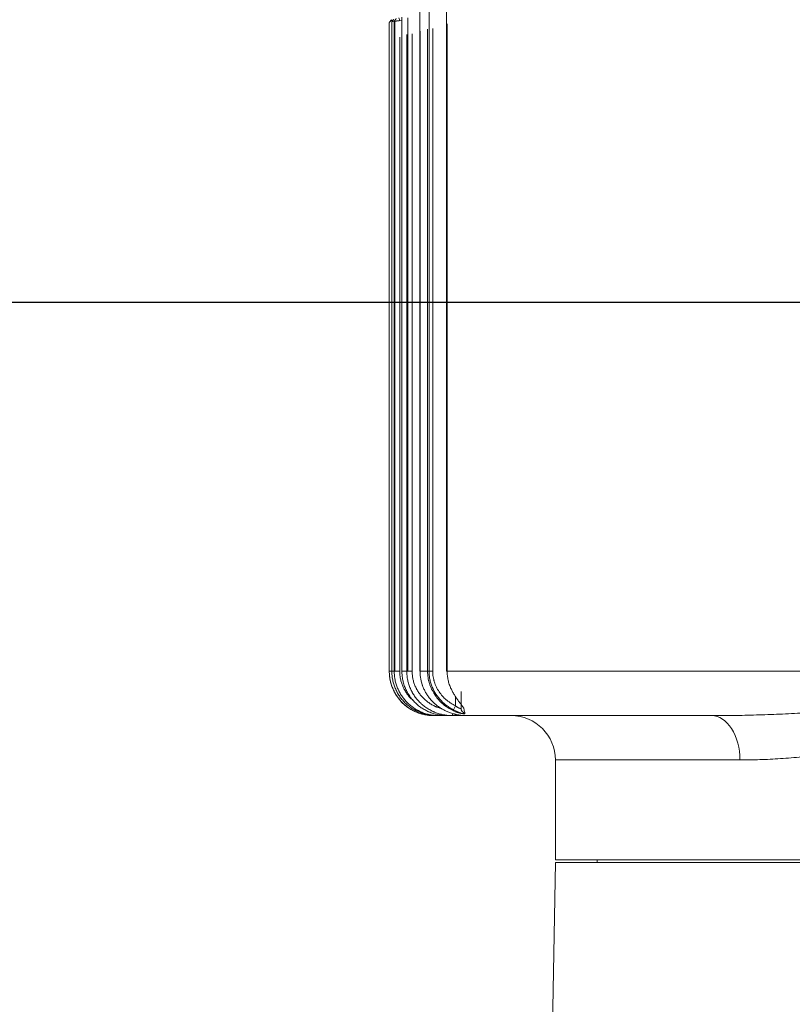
# Model space of a CAD drawing. Header units: millimetres. Extents: x 25069 to 61396, y 8621 to 21558.
# Tile 603 of 656: x 59002 to 59142, y 14303 to 14481. Entities that reach past the tile are written whole.
import ezdxf

# ---------------------------------------------------------------- set-up
doc = ezdxf.new("R2010")
doc.units = ezdxf.units.MM
doc.layers.add('10', color=7, linetype='Continuous')
doc.layers.add('dim', color=84, linetype='Continuous', lineweight=9)
doc.dimstyles.get("Standard").update_dxf_attribs({"dimtxt": 15, "dimasz": 5, "dimexe": 8, "dimexo": 5, "dimgap": 3, "dimtad": 0, "dimzin": 0, "dimdsep": 46, "dimtxsty": 'Standard', "dimblk": 'CLOSEDBLANK', "dimcen": 2, "dimclrd": 4, "dimclre": 3, "dimadec": 0, "dimazin": 0, "dimtfac": 1, "dimtofl": 0, "dimtmove": 0, "dimatfit": 3, "dimldrblk": 'CLOSEDBLANK', "dimfxl": 0, "dimtolj": 1, "dimtzin": 0, "dimarcsym": 0})

# ---------------------------------------------------------------- blocks, each defined once
blk = doc.blocks.new('_ClosedBlank')
at = {"color": 0, "linetype": 'ByBlock', "lineweight": -2}
for p, q in [((-1, 0.167), (0, 0)), ((-1, 0.167), (-1, -0.167)), ((0, 0), (-1, -0.167))]:
    blk.add_line(p, q, dxfattribs=at)
blk = doc.blocks.new('*D29')
at = {"layer": 'Defpoints', "color": 0, "lineweight": 18}
for p in [(58927.25, 14429.87), (59187.09, 14429.87), (59093.09, 14211.87)]:
    blk.add_point(p, dxfattribs=at)
at = {"layer": 'dim', "color": 4, "lineweight": -3}
for p, q in [((58927.25, 14429.87), (58927.25, 14456.93)), ((58927.25, 14221.87), (58927.25, 14419.87))]:
    blk.add_line(p, q, dxfattribs=at)
at = {"layer": 'dim', "color": 3, "lineweight": -2}
for p, q in [((59167.09, 14429.87), (58907.25, 14429.87)), ((59073.09, 14211.87), (58907.25, 14211.87))]:
    blk.add_line(p, q, dxfattribs=at)
at = {"layer": 'dim', "color": 4, "lineweight": -3, "xscale": 10, "yscale": 10, "zscale": 10}
for p, rotation in [((58927.25, 14429.87), 90), ((58927.25, 14211.87), 270)]:
    blk.add_blockref('_ClosedBlank', p, dxfattribs=dict(at, rotation=rotation))
at = {"layer": 'dim', "color": 0, "lineweight": 18, "insert": (58927.25, 14703.6), "char_height": 100, "attachment_point": 5, "rotation": 90}
blk.add_mtext('\\A1;218.00', dxfattribs=at)
blk = doc.blocks.new('*D30')
at = {"layer": 'Defpoints', "color": 0, "lineweight": 18}
for p in [(58763.34, 15394.87), (59162.08, 15394.87), (59093.09, 14211.87)]:
    blk.add_point(p, dxfattribs=at)
at = {"layer": 'dim', "color": 3, "lineweight": -2}
for p, q in [((59142.08, 15394.87), (58743.34, 15394.87)), ((59073.09, 14211.87), (58743.34, 14211.87))]:
    blk.add_line(p, q, dxfattribs=at)
at = {"layer": 'dim', "color": 4, "lineweight": -3}
for p, q in [((58763.34, 15384.87), (58763.34, 15100.03)), ((58763.34, 14221.87), (58763.34, 14540.03))]:
    blk.add_line(p, q, dxfattribs=at)
at = {"layer": 'dim', "color": 4, "lineweight": -3, "xscale": 10, "yscale": 10, "zscale": 10}
for p, rotation in [((58763.34, 15394.87), 90), ((58763.34, 14211.87), 270)]:
    blk.add_blockref('_ClosedBlank', p, dxfattribs=dict(at, rotation=rotation))
at = {"layer": 'dim', "color": 0, "lineweight": 18, "insert": (58763.34, 14820.03), "char_height": 100, "attachment_point": 5, "rotation": 90}
blk.add_mtext('\\A1;1183.00', dxfattribs=at)

msp = doc.modelspace()

# ---------------------------------------------------------------- linework, layer by layer
at = {"layer": '10', "color": 7, "linetype": 'Continuous', "lineweight": 20}
for p, q in [((59079.432, 14483.49), (59079.432, 14363.372)), ((59070.857, 14481.188), (59070.986, 14480.705)), ((59071.362, 14481.327), (59071.362, 14363.372)), ((59072.466, 14363.372), (59072.466, 14481.22)), ((59074.595, 14482.194), (59074.595, 14363.372)), ((59076.281, 14363.372), (59076.281, 14482.226)), ((59069.093, 14480.331), (59069.093, 14363.372)), ((59069.11, 14363.372), (59069.11, 14480.336)), ((59069.562, 14480.845), (59069.562, 14363.372)), ((59069.572, 14480.459), (59069.572, 14480.458)), ((59069.996, 14363.372), (59069.996, 14480.572)), ((59070.121, 14363.372), (59070.121, 14480.591)), ((59071.362, 14480.805), (59070.986, 14480.705)), ((59076.024, 14363.372), (59076.024, 14479.177)), ((59076.949, 14479.301), (59076.949, 14363.372)), ((59079.545, 14480.116), (59079.545, 14363.372)), ((59069.567, 14477.457), (59069.567, 14363.372)), ((59070.986, 14477.703), (59070.986, 14363.372)), ((59071.387, 14477.941), (59071.387, 14363.372)), ((59072.264, 14363.372), (59072.264, 14478.176)), ((59073.23, 14478.304), (59073.23, 14363.372)), ((59074.655, 14478.812), (59074.655, 14363.372)), ((59069.11, 14363.372), (59069.093, 14363.372)), ((59069.567, 14363.372), (59069.11, 14363.372)), ((59069.562, 14363.372), (59069.567, 14363.372)), ((59069.567, 14363.372), (59069.996, 14363.372)), ((59070.986, 14363.372), (59069.996, 14363.372)), ((59071.362, 14363.372), (59071.387, 14363.372)), ((59071.387, 14363.372), (59072.264, 14363.372)), ((59072.264, 14363.372), (59073.23, 14363.372)), ((59074.595, 14363.372), (59074.655, 14363.372)), ((59074.655, 14363.372), (59076.024, 14363.372)), ((59076.949, 14363.372), (59076.024, 14363.372)), ((59079.545, 14363.372), (59079.432, 14363.372)), ((59079.545, 14363.372), (59161.593, 14363.372)), ((59080.149, 14360.223), (59080.236, 14360.264)), ((59081.052, 14357.155), (59081.052, 14358.803)), ((59082.052, 14359.752), (59082.052, 14356.73)), ((59081.052, 14357.155), (59080.63, 14356.267)), ((59077.601, 14355.372), (59077.112, 14355.372)), ((59078.061, 14355.372), (59077.601, 14355.372)), ((59079.556, 14355.372), (59078.061, 14355.372)), ((59080.5, 14355.372), (59079.556, 14355.372)), ((59080.5, 14355.372), (59080.5, 14355.755)), ((59081.052, 14355.372), (59080.5, 14355.372)), ((59081.052, 14355.372), (59081.052, 14355.591)), ((59082.728, 14355.372), (59081.052, 14355.372)), ((59081.962, 14355.874), (59082.121, 14355.773)), ((59127.26, 14355.372), (59082.728, 14355.372)), ((59132.381, 14347.372), (59099.093, 14347.372)), ((59099.093, 14347.372), (59099.093, 14329.372)), ((59099.094, 14328.872), (59098.093, 14271.537)), ((59190.481, 14329.372), (59099.093, 14329.372)), ((59190.482, 14328.872), (59099.094, 14328.872)), ((59106.593, 14329.372), (59106.593, 14328.872))]:
    msp.add_line(p, q, dxfattribs=at)
for centre, radius, start, end in [((59185.427, 14391.451), 146.401, 142.38127, 142.62999), ((59077.093, 14363.372), 8, 180, 259.48687), ((59077.093, 14363.372), 8, 268.55718, 270), ((59091.093, 14347.372), 8, 0, 90)]:
    msp.add_arc(centre, radius, start, end, dxfattribs=at)
for centre, major_axis, ratio, start_param, end_param in [((59083.052, 14356.731), (-1, 0), 0.9901653, 0, 1.2802601), ((59127.26, 14347.372), (0, -8), 0.6401327, 1.5707963, 3.1415927)]:
    msp.add_ellipse(centre, major_axis=major_axis, ratio=ratio, start_param=start_param, end_param=end_param, dxfattribs=at)
for points, degree in [([(59069.935, 14480.941), (59069.812, 14480.78), (59069.69, 14480.619), (59069.568, 14480.458)], 3), ([(59070.362, 14481.055), (59069.996, 14480.572)], 1), ([(59069.11, 14480.336), (59069.099, 14480.333), (59069.093, 14480.331), (59069.093, 14480.331)], 3), ([(59069.481, 14480.819), (59069.11, 14480.336)], 1), ([(59069.996, 14480.572), (59069.83, 14480.528), (59069.687, 14480.489), (59069.567, 14480.457)], 3)]:
    msp.add_open_spline(points, degree=degree, dxfattribs=at)
for points, knots in [([(59070.986, 14480.705), (59070.981, 14480.704), (59070.971, 14480.703), (59070.955, 14480.7), (59070.94, 14480.698), (59070.924, 14480.696), (59070.909, 14480.694), (59070.894, 14480.692), (59070.878, 14480.69), (59070.863, 14480.688), (59070.848, 14480.686), (59070.833, 14480.684), (59070.819, 14480.683), (59070.804, 14480.681), (59070.789, 14480.679), (59070.775, 14480.677), (59070.76, 14480.675), (59070.746, 14480.673), (59070.732, 14480.671), (59070.718, 14480.67), (59070.704, 14480.668), (59070.69, 14480.666), (59070.676, 14480.664), (59070.663, 14480.663), (59070.649, 14480.661), (59070.636, 14480.659), (59070.623, 14480.657), (59070.609, 14480.656), (59070.597, 14480.654), (59070.584, 14480.652), (59070.571, 14480.651), (59070.558, 14480.649), (59070.546, 14480.648), (59070.534, 14480.646), (59070.522, 14480.644), (59070.51, 14480.643), (59070.498, 14480.641), (59070.486, 14480.64), (59070.474, 14480.638), (59070.463, 14480.637), (59070.452, 14480.635), (59070.441, 14480.634), (59070.43, 14480.633), (59070.419, 14480.631), (59070.408, 14480.63), (59070.397, 14480.628), (59070.387, 14480.627), (59070.377, 14480.626), (59070.367, 14480.624), (59070.357, 14480.623), (59070.347, 14480.622), (59070.337, 14480.62), (59070.328, 14480.619), (59070.318, 14480.618), (59070.309, 14480.617), (59070.3, 14480.615), (59070.291, 14480.614), (59070.282, 14480.613), (59070.274, 14480.612), (59070.265, 14480.611), (59070.257, 14480.61), (59070.249, 14480.609), (59070.241, 14480.607), (59070.233, 14480.606), (59070.225, 14480.605), (59070.218, 14480.604), (59070.21, 14480.603), (59070.203, 14480.602), (59070.196, 14480.601), (59070.189, 14480.6), (59070.182, 14480.599), (59070.175, 14480.598), (59070.168, 14480.597), (59070.162, 14480.596), (59070.156, 14480.596), (59070.149, 14480.595), (59070.143, 14480.594), (59070.138, 14480.593), (59070.132, 14480.592), (59070.126, 14480.591), (59070.121, 14480.591), (59070.115, 14480.59), (59070.11, 14480.589), (59070.105, 14480.588), (59070.1, 14480.587), (59070.095, 14480.587), (59070.09, 14480.586), (59070.086, 14480.585), (59070.081, 14480.585), (59070.077, 14480.584), (59070.073, 14480.583), (59070.069, 14480.583), (59070.065, 14480.582), (59070.061, 14480.582), (59070.057, 14480.581), (59070.053, 14480.58), (59070.05, 14480.58), (59070.046, 14480.579), (59070.043, 14480.579), (59070.04, 14480.578), (59070.037, 14480.578), (59070.034, 14480.577), (59070.031, 14480.577), (59070.028, 14480.577), (59070.026, 14480.576), (59070.023, 14480.576), (59070.021, 14480.575), (59070.018, 14480.575), (59070.016, 14480.575), (59070.014, 14480.574), (59070.012, 14480.574), (59070.01, 14480.574), (59070.008, 14480.574), (59070.006, 14480.573), (59070.004, 14480.573), (59070.003, 14480.573), (59070.001, 14480.573), (59070, 14480.572), (59069.998, 14480.572), (59069.997, 14480.572), (59069.996, 14480.572), (59069.996, 14480.572)], [0, 0, 0, 0, 0.0109549, 0.0218664, 0.0327345, 0.0435591, 0.0543403, 0.0650781, 0.0757725, 0.0864234, 0.097031, 0.1075951, 0.1181158, 0.1285932, 0.1390271, 0.1494177, 0.1597648, 0.1700686, 0.180329, 0.190546, 0.2007196, 0.2108499, 0.2209367, 0.2309803, 0.2409804, 0.2509373, 0.2608507, 0.2707208, 0.2805476, 0.290331, 0.3000711, 0.3097679, 0.3194213, 0.3290314, 0.3385982, 0.3481217, 0.3576019, 0.3670388, 0.3764323, 0.3857826, 0.3950896, 0.4043533, 0.4135737, 0.4227509, 0.4318847, 0.4409754, 0.4500227, 0.4590268, 0.4679877, 0.4769053, 0.4857797, 0.4946108, 0.5033987, 0.5121434, 0.5208449, 0.5295032, 0.5381183, 0.5466902, 0.5552188, 0.5637044, 0.5721467, 0.5805459, 0.5889019, 0.5972147, 0.6054844, 0.613711, 0.6218944, 0.6300347, 0.6381318, 0.6461859, 0.6541969, 0.6621647, 0.6700895, 0.6779712, 0.6858098, 0.6936053, 0.7013578, 0.7090673, 0.7167337, 0.7243571, 0.7319374, 0.7394747, 0.7469691, 0.7544204, 0.7618288, 0.7691942, 0.7765166, 0.7837961, 0.7910326, 0.7982262, 0.8053768, 0.8124846, 0.8195494, 0.8265714, 0.8335505, 0.8404867, 0.8473801, 0.8542306, 0.8610383, 0.8678032, 0.8745252, 0.8812045, 0.887841, 0.8944348, 0.9009858, 0.907494, 0.9139595, 0.9203824, 0.9267625, 0.9330999, 0.9393947, 0.9456469, 0.9518564, 0.9580233, 0.9641476, 0.9702294, 0.9762685, 0.9822652, 0.9882193, 0.9941309, 1, 1, 1, 1]), ([(59077.112, 14355.372), (59076.848, 14355.372), (59076.584, 14355.385), (59076.256, 14355.417), (59076.19, 14355.425), (59076.06, 14355.441), (59075.864, 14355.468), (59075.671, 14355.502), (59075.287, 14355.578), (59074.782, 14355.705), (59074.291, 14355.881), (59073.928, 14356.031), (59073.807, 14356.085), (59073.658, 14356.155), (59073.629, 14356.17), (59073.569, 14356.198), (59073.481, 14356.242), (59073.394, 14356.288), (59073.104, 14356.442), (59072.657, 14356.711), (59072.239, 14357.021), (59071.835, 14357.352), (59071.641, 14357.528), (59071.267, 14357.901), (59071.091, 14358.096), (59070.76, 14358.499), (59070.45, 14358.917), (59070.181, 14359.365), (59070.027, 14359.654), (59069.981, 14359.741), (59069.937, 14359.83), (59069.908, 14359.889), (59069.894, 14359.919), (59069.823, 14360.068), (59069.77, 14360.188), (59069.62, 14360.551), (59069.444, 14361.042), (59069.317, 14361.547), (59069.24, 14361.931), (59069.218, 14362.06), (59069.188, 14362.255), (59069.18, 14362.32), (59069.163, 14362.451), (59069.156, 14362.516), (59069.123, 14362.845), (59069.11, 14363.108), (59069.11, 14363.372)], [0, 0, 0, 0, 0.0625, 0.0625, 0.078125, 0.078125, 0.09375, 0.125, 0.125, 0.1875, 0.25, 0.25, 0.28125, 0.28125, 0.2890625, 0.2890625, 0.296875, 0.3125, 0.3125, 0.375, 0.4375, 0.4375, 0.5, 0.5, 0.5625, 0.5625, 0.625, 0.6875, 0.6875, 0.703125, 0.7109375, 0.7109375, 0.71875, 0.71875, 0.75, 0.75, 0.8125, 0.875, 0.875, 0.90625, 0.90625, 0.921875, 0.921875, 0.9375, 0.9375, 1, 1, 1, 1]), ([(59069.567, 14363.372), (59069.567, 14363.107), (59069.58, 14362.843), (59069.613, 14362.515), (59069.621, 14362.449), (59069.637, 14362.318), (59069.664, 14362.122), (59069.698, 14361.928), (59069.776, 14361.543), (59069.904, 14361.037), (59070.081, 14360.545), (59070.232, 14360.182), (59070.286, 14360.062), (59070.357, 14359.913), (59070.371, 14359.883), (59070.401, 14359.823), (59070.445, 14359.735), (59070.491, 14359.647), (59070.646, 14359.358), (59070.782, 14359.134), (59071.073, 14358.701), (59071.229, 14358.492), (59071.562, 14358.089), (59071.739, 14357.895), (59072.114, 14357.522), (59072.31, 14357.346), (59072.715, 14357.016), (59073.135, 14356.706), (59073.584, 14356.439), (59073.874, 14356.284), (59073.933, 14356.254), (59074.05, 14356.195), (59074.11, 14356.166), (59074.289, 14356.082), (59074.41, 14356.029), (59074.774, 14355.879), (59075.267, 14355.704), (59075.773, 14355.577), (59076.158, 14355.501), (59076.287, 14355.479), (59076.482, 14355.45), (59076.547, 14355.441), (59076.678, 14355.425), (59076.744, 14355.417), (59077.073, 14355.385), (59077.337, 14355.372), (59077.601, 14355.372)], [0, 0, 0, 0, 0.0625, 0.0625, 0.078125, 0.078125, 0.09375, 0.125, 0.125, 0.1875, 0.25, 0.25, 0.28125, 0.28125, 0.2890625, 0.2890625, 0.296875, 0.3125, 0.3125, 0.375, 0.375, 0.4375, 0.4375, 0.5, 0.5, 0.5625, 0.5625, 0.625, 0.6875, 0.6875, 0.703125, 0.703125, 0.71875, 0.71875, 0.75, 0.75, 0.8125, 0.875, 0.875, 0.90625, 0.90625, 0.921875, 0.921875, 0.9375, 0.9375, 1, 1, 1, 1]), ([(59078.061, 14355.372), (59077.796, 14355.372), (59077.532, 14355.385), (59077.202, 14355.417), (59077.136, 14355.424), (59077.005, 14355.44), (59076.809, 14355.467), (59076.615, 14355.5), (59076.229, 14355.576), (59075.975, 14355.639), (59075.475, 14355.79), (59075.228, 14355.877), (59074.862, 14356.026), (59074.742, 14356.079), (59074.562, 14356.163), (59074.502, 14356.192), (59074.384, 14356.251), (59074.325, 14356.281), (59074.034, 14356.435), (59073.583, 14356.702), (59073.162, 14357.011), (59072.755, 14357.341), (59072.558, 14357.516), (59072.181, 14357.889), (59072.004, 14358.083), (59071.669, 14358.486), (59071.512, 14358.695), (59071.219, 14359.128), (59071.083, 14359.352), (59070.926, 14359.641), (59070.895, 14359.7), (59070.835, 14359.817), (59070.806, 14359.877), (59070.72, 14360.056), (59070.666, 14360.176), (59070.513, 14360.54), (59070.335, 14361.032), (59070.206, 14361.539), (59070.128, 14361.925), (59070.105, 14362.055), (59070.075, 14362.25), (59070.066, 14362.316), (59070.05, 14362.447), (59070.042, 14362.513), (59070.009, 14362.842), (59069.996, 14363.107), (59069.996, 14363.372)], [0, 0, 0, 0, 0.0625, 0.0625, 0.078125, 0.078125, 0.09375, 0.125, 0.125, 0.1875, 0.1875, 0.25, 0.25, 0.28125, 0.28125, 0.296875, 0.296875, 0.3125, 0.3125, 0.375, 0.4375, 0.4375, 0.5, 0.5, 0.5625, 0.5625, 0.625, 0.625, 0.6875, 0.6875, 0.703125, 0.703125, 0.71875, 0.71875, 0.75, 0.75, 0.8125, 0.875, 0.875, 0.90625, 0.90625, 0.921875, 0.921875, 0.9375, 0.9375, 1, 1, 1, 1]), ([(59070.986, 14363.372), (59070.986, 14363.14), (59070.998, 14362.908), (59071.027, 14362.619), (59071.033, 14362.562), (59071.048, 14362.447), (59071.072, 14362.275), (59071.102, 14362.104), (59071.171, 14361.767), (59071.284, 14361.323), (59071.441, 14360.891), (59071.575, 14360.573), (59071.622, 14360.467), (59071.698, 14360.311), (59071.724, 14360.259), (59071.776, 14360.155), (59071.803, 14360.104), (59071.941, 14359.851), (59072.061, 14359.655), (59072.318, 14359.276), (59072.456, 14359.093), (59072.75, 14358.741), (59072.906, 14358.571), (59073.186, 14358.295), (59073.304, 14358.187), (59073.424, 14358.084)], [0, 0, 0, 0, 0.1150549, 0.1150549, 0.1438187, 0.1438187, 0.1725824, 0.2301099, 0.2301099, 0.3451648, 0.4602198, 0.4602198, 0.5177472, 0.5177472, 0.546511, 0.546511, 0.5752747, 0.5752747, 0.6903296, 0.6903296, 0.8053846, 0.8053846, 0.9204395, 0.9204395, 1, 1, 1, 1]), ([(59071.387, 14363.372), (59071.387, 14363.105), (59071.401, 14362.839), (59071.435, 14362.507), (59071.442, 14362.441), (59071.459, 14362.309), (59071.469, 14362.243), (59071.499, 14362.046), (59071.522, 14361.915), (59071.602, 14361.527), (59071.735, 14361.017), (59071.917, 14360.522), (59072.074, 14360.157), (59072.129, 14360.036), (59072.216, 14359.857), (59072.247, 14359.797), (59072.308, 14359.679), (59072.339, 14359.621), (59072.5, 14359.33), (59072.639, 14359.106), (59072.938, 14358.673), (59073.097, 14358.464), (59073.438, 14358.062), (59073.619, 14357.868), (59073.858, 14357.636), (59073.907, 14357.59), (59074.005, 14357.5), (59074.153, 14357.367), (59074.305, 14357.24), (59074.614, 14356.994), (59075.042, 14356.687), (59075.497, 14356.423), (59075.85, 14356.24), (59075.969, 14356.182), (59076.151, 14356.098), (59076.212, 14356.071), (59076.334, 14356.019), (59076.395, 14355.993), (59076.703, 14355.87), (59076.952, 14355.784), (59077.457, 14355.636), (59077.712, 14355.573), (59078.23, 14355.473), (59078.492, 14355.436), (59079.023, 14355.385), (59079.289, 14355.372), (59079.556, 14355.372)], [0, 0, 0, 0, 0.0625, 0.0625, 0.078125, 0.078125, 0.09375, 0.09375, 0.125, 0.125, 0.1875, 0.25, 0.25, 0.28125, 0.28125, 0.296875, 0.296875, 0.3125, 0.3125, 0.375, 0.375, 0.4375, 0.4375, 0.5, 0.5, 0.515625, 0.515625, 0.53125, 0.5625, 0.5625, 0.625, 0.6875, 0.6875, 0.71875, 0.71875, 0.734375, 0.734375, 0.75, 0.75, 0.8125, 0.8125, 0.875, 0.875, 0.9375, 0.9375, 1, 1, 1, 1]), ([(59080.5, 14355.372), (59080.366, 14355.372), (59080.232, 14355.375), (59080.032, 14355.384), (59079.965, 14355.388), (59079.832, 14355.398), (59079.765, 14355.403), (59079.432, 14355.435), (59079.169, 14355.472), (59078.649, 14355.572), (59078.392, 14355.633), (59077.884, 14355.78), (59077.634, 14355.866), (59077.325, 14355.988), (59077.263, 14356.014), (59077.14, 14356.066), (59077.079, 14356.093), (59076.896, 14356.175), (59076.776, 14356.233), (59076.421, 14356.415), (59075.962, 14356.678), (59075.531, 14356.984), (59075.218, 14357.229), (59075.116, 14357.313), (59074.965, 14357.444), (59074.915, 14357.488), (59074.817, 14357.578), (59074.768, 14357.624), (59074.526, 14357.855), (59074.343, 14358.048), (59073.998, 14358.45), (59073.837, 14358.659), (59073.534, 14359.092), (59073.393, 14359.317), (59073.231, 14359.607), (59073.199, 14359.666), (59073.137, 14359.784), (59073.106, 14359.844), (59073.017, 14360.024), (59072.961, 14360.145), (59072.803, 14360.511), (59072.617, 14361.007), (59072.483, 14361.519), (59072.401, 14361.909), (59072.377, 14362.04), (59072.346, 14362.238), (59072.337, 14362.304), (59072.32, 14362.437), (59072.312, 14362.504), (59072.278, 14362.837), (59072.264, 14363.104), (59072.264, 14363.372)], [0, 0, 0, 0, 0.03125, 0.03125, 0.046875, 0.046875, 0.0625, 0.0625, 0.125, 0.125, 0.1875, 0.1875, 0.25, 0.25, 0.265625, 0.265625, 0.28125, 0.28125, 0.3125, 0.3125, 0.375, 0.4375, 0.4375, 0.46875, 0.46875, 0.484375, 0.484375, 0.5, 0.5, 0.5625, 0.5625, 0.625, 0.625, 0.6875, 0.6875, 0.703125, 0.703125, 0.71875, 0.71875, 0.75, 0.75, 0.8125, 0.875, 0.875, 0.90625, 0.90625, 0.921875, 0.921875, 0.9375, 0.9375, 1, 1, 1, 1]), ([(59073.23, 14363.372), (59073.23, 14363.136), (59073.242, 14362.901), (59073.272, 14362.609), (59073.279, 14362.551), (59073.295, 14362.434), (59073.303, 14362.375), (59073.331, 14362.201), (59073.352, 14362.086), (59073.424, 14361.744), (59073.544, 14361.294), (59073.708, 14360.859), (59073.849, 14360.538), (59073.899, 14360.432), (59073.978, 14360.274), (59074.005, 14360.222), (59074.06, 14360.118), (59074.088, 14360.067), (59074.233, 14359.812), (59074.357, 14359.615), (59074.626, 14359.236), (59074.769, 14359.054), (59075.074, 14358.702), (59075.236, 14358.533), (59075.578, 14358.21), (59075.756, 14358.058), (59076.124, 14357.773), (59076.505, 14357.507), (59076.91, 14357.278), (59077.223, 14357.12), (59077.328, 14357.069), (59077.49, 14356.997), (59077.544, 14356.974), (59077.652, 14356.929), (59077.706, 14356.907), (59077.979, 14356.801), (59078.199, 14356.726), (59078.459, 14356.652), (59078.496, 14356.642), (59078.533, 14356.632)], [0, 0, 0, 0, 0.075959, 0.075959, 0.0949487, 0.0949487, 0.1139385, 0.1139385, 0.151918, 0.151918, 0.227877, 0.3038359, 0.3038359, 0.3418154, 0.3418154, 0.3608052, 0.3608052, 0.3797949, 0.3797949, 0.4557539, 0.4557539, 0.5317129, 0.5317129, 0.6076719, 0.6076719, 0.6836309, 0.6836309, 0.7595898, 0.8355488, 0.8355488, 0.8735283, 0.8735283, 0.8925181, 0.8925181, 0.9115078, 0.9115078, 0.9874668, 0.9874668, 1, 1, 1, 1]), ([(59074.655, 14363.372), (59074.655, 14363.316), (59074.656, 14363.26), (59074.658, 14363.149), (59074.664, 14362.982), (59074.675, 14362.817), (59074.704, 14362.487), (59074.761, 14362.05), (59074.856, 14361.621), (59074.941, 14361.301), (59074.987, 14361.141), (59075.038, 14360.983), (59075.074, 14360.878), (59075.092, 14360.825), (59075.187, 14360.563), (59075.271, 14360.358), (59075.455, 14359.958), (59075.656, 14359.567), (59076.005, 14359.007), (59076.27, 14358.652), (59076.445, 14358.436), (59076.481, 14358.393), (59076.553, 14358.309), (59076.661, 14358.183), (59076.774, 14358.061), (59077.002, 14357.822), (59077.319, 14357.518), (59077.829, 14357.101), (59078.191, 14356.849), (59078.425, 14356.7), (59078.472, 14356.67), (59078.567, 14356.612), (59078.615, 14356.584), (59078.759, 14356.5), (59078.856, 14356.446), (59079.149, 14356.29), (59079.546, 14356.098), (59080.162, 14355.857), (59080.585, 14355.727), (59080.8, 14355.669)], [0, 0, 0, 0, 0.015625, 0.015625, 0.03125, 0.0625, 0.0625, 0.125, 0.1875, 0.1875, 0.21875, 0.234375, 0.234375, 0.25, 0.25, 0.3125, 0.3125, 0.375, 0.4375, 0.5, 0.5, 0.515625, 0.515625, 0.53125, 0.5625, 0.5625, 0.625, 0.6875, 0.75, 0.75, 0.765625, 0.765625, 0.78125, 0.78125, 0.8125, 0.8125, 0.875, 0.9375, 1, 1, 1, 1]), ([(59080.63, 14356.267), (59080.293, 14356.431), (59079.969, 14356.614), (59079.579, 14356.87), (59079.463, 14356.949), (59079.349, 14357.031), (59079.274, 14357.086), (59079.236, 14357.114), (59079.049, 14357.255), (59078.905, 14357.372), (59078.484, 14357.736), (59078.221, 14357.996), (59077.855, 14358.412), (59077.737, 14358.555), (59077.568, 14358.776), (59077.485, 14358.888), (59077.405, 14359.003), (59077.352, 14359.08), (59077.326, 14359.119), (59077.094, 14359.471), (59076.912, 14359.794), (59076.596, 14360.463), (59076.463, 14360.809), (59076.327, 14361.254), (59076.301, 14361.344), (59076.265, 14361.48), (59076.253, 14361.525), (59076.231, 14361.616), (59076.177, 14361.844), (59076.1, 14362.256), (59076.038, 14362.811), (59076.024, 14363.184), (59076.024, 14363.372)], [0, 0, 0, 0, 0.125, 0.125, 0.15625, 0.171875, 0.171875, 0.1875, 0.1875, 0.25, 0.25, 0.375, 0.375, 0.4375, 0.4375, 0.46875, 0.484375, 0.484375, 0.5, 0.5, 0.625, 0.625, 0.75, 0.75, 0.78125, 0.78125, 0.796875, 0.796875, 0.8125, 0.875, 0.9375, 1, 1, 1, 1]), ([(59076.281, 14363.372), (59076.281, 14363.132), (59076.293, 14362.892), (59076.34, 14362.411), (59076.411, 14361.929), (59076.53, 14361.455), (59076.672, 14360.985), (59076.756, 14360.751), (59077.038, 14360.069), (59077.267, 14359.638), (59077.805, 14358.821), (59078.116, 14358.432), (59078.794, 14357.726), (59079.163, 14357.405), (59079.757, 14356.971), (59079.963, 14356.833), (59080.384, 14356.578), (59080.598, 14356.46), (59081.187, 14356.166), (59081.568, 14356.007), (59081.962, 14355.874)], [0, 0, 0, 0, 0.0711225, 0.0711225, 0.1442995, 0.2174765, 0.2174765, 0.2906535, 0.2906535, 0.4370074, 0.4370074, 0.5833613, 0.5833613, 0.7297153, 0.7297153, 0.8028922, 0.8028922, 0.8760692, 0.8760692, 1, 1, 1, 1]), ([(59076.949, 14363.372), (59076.949, 14363.042), (59076.974, 14362.715), (59077.048, 14362.229), (59077.079, 14362.068), (59077.126, 14361.867), (59077.135, 14361.827), (59077.155, 14361.747), (59077.166, 14361.707), (59077.198, 14361.588), (59077.221, 14361.509), (59077.344, 14361.118), (59077.464, 14360.815), (59077.747, 14360.228), (59077.909, 14359.945), (59078.279, 14359.398), (59078.48, 14359.14), (59078.916, 14358.657), (59079.149, 14358.431), (59079.523, 14358.114), (59079.652, 14358.012), (59079.851, 14357.865), (59079.918, 14357.817), (59080.053, 14357.724), (59080.122, 14357.678), (59080.467, 14357.456), (59080.754, 14357.297), (59081.052, 14357.155)], [0, 0, 0, 0, 0.125, 0.125, 0.1875, 0.1875, 0.203125, 0.203125, 0.21875, 0.21875, 0.25, 0.25, 0.375, 0.375, 0.5, 0.5, 0.625, 0.625, 0.75, 0.75, 0.8125, 0.8125, 0.84375, 0.84375, 0.875, 0.875, 1, 1, 1, 1]), ([(59079.545, 14363.372), (59079.545, 14363.103), (59079.56, 14362.837), (59079.618, 14362.306), (59079.662, 14362.043), (59079.779, 14361.519), (59079.852, 14361.261), (59080.024, 14360.756), (59080.123, 14360.508), (59080.236, 14360.264)], [0, 0, 0, 0, 0.25, 0.25, 0.5, 0.5, 0.75, 0.75, 1, 1, 1, 1]), ([(59080.236, 14360.264), (59080.282, 14360.166), (59080.329, 14360.069), (59080.426, 14359.876), (59080.476, 14359.78), (59080.629, 14359.495), (59080.736, 14359.31), (59080.956, 14358.948), (59081.069, 14358.772), (59081.242, 14358.514), (59081.301, 14358.429), (59081.418, 14358.262), (59081.477, 14358.179), (59081.552, 14358.078), (59081.567, 14358.057), (59081.596, 14358.017), (59081.641, 14357.957), (59081.685, 14357.898), (59081.772, 14357.782), (59081.83, 14357.706), (59081.942, 14357.56), (59081.997, 14357.488), (59082.077, 14357.385), (59082.104, 14357.351), (59082.142, 14357.301), (59082.155, 14357.284), (59082.18, 14357.251), (59082.193, 14357.235), (59082.254, 14357.155), (59082.3, 14357.094), (59082.383, 14356.979), (59082.421, 14356.925), (59082.462, 14356.861), (59082.47, 14356.848), (59082.485, 14356.824), (59082.507, 14356.788), (59082.525, 14356.755), (59082.555, 14356.691), (59082.569, 14356.653), (59082.575, 14356.62)], [0, 0, 0, 0, 0.0625, 0.0625, 0.125, 0.125, 0.25, 0.25, 0.375, 0.375, 0.4375, 0.4375, 0.5, 0.5, 0.515625, 0.515625, 0.53125, 0.5625, 0.5625, 0.625, 0.625, 0.6875, 0.6875, 0.71875, 0.71875, 0.734375, 0.734375, 0.75, 0.75, 0.8125, 0.8125, 0.875, 0.875, 0.890625, 0.890625, 0.90625, 0.9375, 0.9375, 1, 1, 1, 1]), ([(59081.052, 14357.155), (59081.104, 14357.106), (59081.157, 14357.06), (59081.267, 14356.973), (59081.324, 14356.933), (59081.396, 14356.887), (59081.411, 14356.878), (59081.44, 14356.861), (59081.483, 14356.835), (59081.525, 14356.813), (59081.581, 14356.785), (59081.609, 14356.772), (59081.65, 14356.754), (59081.663, 14356.749), (59081.69, 14356.738), (59081.703, 14356.733), (59081.729, 14356.723), (59081.742, 14356.719), (59081.767, 14356.711), (59081.779, 14356.707), (59081.814, 14356.696), (59081.858, 14356.685), (59081.897, 14356.678), (59081.924, 14356.675), (59081.933, 14356.674), (59081.949, 14356.673), (59081.957, 14356.672), (59081.993, 14356.673), (59082.015, 14356.678), (59082.037, 14356.692), (59082.043, 14356.698), (59082.05, 14356.713), (59082.052, 14356.721), (59082.052, 14356.731)], [0, 0, 0, 0, 0.125, 0.125, 0.25, 0.25, 0.28125, 0.28125, 0.3125, 0.375, 0.375, 0.4375, 0.4375, 0.46875, 0.46875, 0.5, 0.5, 0.53125, 0.53125, 0.5625, 0.5625, 0.625, 0.6875, 0.6875, 0.71875, 0.71875, 0.75, 0.75, 0.875, 0.875, 0.9375, 0.9375, 1, 1, 1, 1]), ([(59082.575, 14356.62), (59082.591, 14356.525), (59082.606, 14356.438), (59082.638, 14356.276), (59082.654, 14356.201), (59082.702, 14355.994), (59082.734, 14355.878), (59082.766, 14355.783)], [0, 0, 0, 0, 0.25, 0.25, 0.5, 0.5, 1, 1, 1, 1]), ([(59127.26, 14355.372), (59128.574, 14355.372), (59129.905, 14355.381), (59132.6, 14355.418), (59133.964, 14355.446), (59136.725, 14355.524), (59138.123, 14355.574), (59140.95, 14355.698), (59142.38, 14355.772), (59144.008, 14355.871), (59144.189, 14355.882), (59144.552, 14355.905), (59145.097, 14355.94), (59145.642, 14355.977), (59146.735, 14356.054), (59147.465, 14356.109), (59149.663, 14356.286), (59151.137, 14356.42), (59153.359, 14356.649), (59154.101, 14356.73), (59155.59, 14356.904), (59156.336, 14356.996), (59157.833, 14357.193), (59158.582, 14357.297), (59160.086, 14357.521), (59160.839, 14357.64), (59161.593, 14357.768)], [0, 0, 0, 0, 0.125, 0.125, 0.25, 0.25, 0.375, 0.375, 0.5, 0.5, 0.515625, 0.515625, 0.53125, 0.5625, 0.5625, 0.625, 0.625, 0.75, 0.75, 0.8125, 0.8125, 0.875, 0.875, 0.9375, 0.9375, 1, 1, 1, 1]), ([(59082.766, 14355.783), (59082.769, 14355.772), (59082.769, 14355.762), (59082.763, 14355.75), (59082.76, 14355.746), (59082.751, 14355.739), (59082.746, 14355.736), (59082.728, 14355.728), (59082.696, 14355.719), (59082.648, 14355.716), (59082.606, 14355.715), (59082.591, 14355.716), (59082.567, 14355.716), (59082.558, 14355.717), (59082.541, 14355.717), (59082.498, 14355.72), (59082.449, 14355.724), (59082.365, 14355.734), (59082.32, 14355.74), (59082.248, 14355.751), (59082.223, 14355.755), (59082.172, 14355.764), (59082.146, 14355.769), (59082.092, 14355.779), (59082.064, 14355.784), (59082.008, 14355.796), (59081.98, 14355.802), (59081.893, 14355.821), (59081.835, 14355.835), (59081.654, 14355.881), (59081.529, 14355.917), (59081.368, 14355.969), (59081.335, 14355.98), (59081.271, 14356.002), (59081.238, 14356.014), (59081.142, 14356.049), (59081.077, 14356.073), (59080.885, 14356.15), (59080.757, 14356.206), (59080.63, 14356.267)], [0, 0, 0, 0, 0.0625, 0.0625, 0.09375, 0.09375, 0.125, 0.125, 0.1875, 0.25, 0.25, 0.28125, 0.28125, 0.296875, 0.296875, 0.3125, 0.375, 0.375, 0.4375, 0.4375, 0.46875, 0.46875, 0.5, 0.5, 0.53125, 0.53125, 0.5625, 0.5625, 0.625, 0.625, 0.75, 0.75, 0.78125, 0.78125, 0.8125, 0.8125, 0.875, 0.875, 1, 1, 1, 1]), ([(59080.8, 14355.669), (59080.846, 14355.657), (59080.892, 14355.645), (59080.984, 14355.622), (59081.03, 14355.611), (59081.167, 14355.578), (59081.347, 14355.537), (59081.523, 14355.502), (59081.654, 14355.478), (59081.697, 14355.47), (59081.783, 14355.456), (59081.825, 14355.449), (59081.951, 14355.43), (59082.033, 14355.42), (59082.189, 14355.401), (59082.265, 14355.394), (59082.373, 14355.386), (59082.409, 14355.383), (59082.461, 14355.38), (59082.478, 14355.379), (59082.512, 14355.377), (59082.528, 14355.376), (59082.61, 14355.373), (59082.672, 14355.372), (59082.728, 14355.372)], [0, 0, 0, 0, 0.0625, 0.0625, 0.125, 0.125, 0.25, 0.375, 0.375, 0.4375, 0.4375, 0.5, 0.5, 0.625, 0.625, 0.75, 0.75, 0.8125, 0.8125, 0.84375, 0.84375, 0.875, 0.875, 1, 1, 1, 1]), ([(59163.982, 14352.163), (59163.284, 14351.922), (59162.587, 14351.695), (59161.195, 14351.266), (59160.5, 14351.064), (59159.112, 14350.681), (59158.42, 14350.501), (59157.038, 14350.16), (59156.349, 14349.999), (59154.973, 14349.694), (59154.288, 14349.551), (59152.92, 14349.28), (59152.239, 14349.153), (59150.2, 14348.794), (59148.85, 14348.584), (59146.839, 14348.31), (59146.173, 14348.226), (59144.852, 14348.07), (59144.197, 14347.999), (59142.246, 14347.804), (59140.965, 14347.698), (59138.443, 14347.532), (59137.202, 14347.471), (59134.761, 14347.391), (59133.561, 14347.372), (59132.381, 14347.372)], [0, 0, 0, 0, 0.0625, 0.0625, 0.125, 0.125, 0.1875, 0.1875, 0.25, 0.25, 0.3125, 0.3125, 0.375, 0.375, 0.5, 0.5, 0.5625, 0.5625, 0.625, 0.625, 0.75, 0.75, 0.875, 0.875, 1, 1, 1, 1])]:
    msp.add_open_spline(points, degree=3, knots=knots, dxfattribs=at)

# ---------------------------------------------------------------- dimensions: what is measured, and where the dimension line sits
at = {"layer": 'dim', "lineweight": 18}
for base, p2, picture, middle in [((58763.344, 15394.872), (59162.08, 15394.872), '*D30', (58763.344, 14820.029)), ((58927.246, 14429.872), (59187.093, 14429.872), '*D29', (58927.246, 14703.601))]:
    dim = msp.add_linear_dim(base=base, p1=(59093.093, 14211.872), p2=p2, angle=90, dimstyle='Standard', override={"dimscale": 2, "dimtxt": 50, "dimexe": 10, "dimexo": 10, "dimgap": 15, "dimlwd": 65533}, dxfattribs=at)
    dim.commit()
    dim.dimension.update_dxf_attribs({"geometry": picture, "text_midpoint": middle, "dimtype": 160})

doc.saveas('drawing.dxf')
